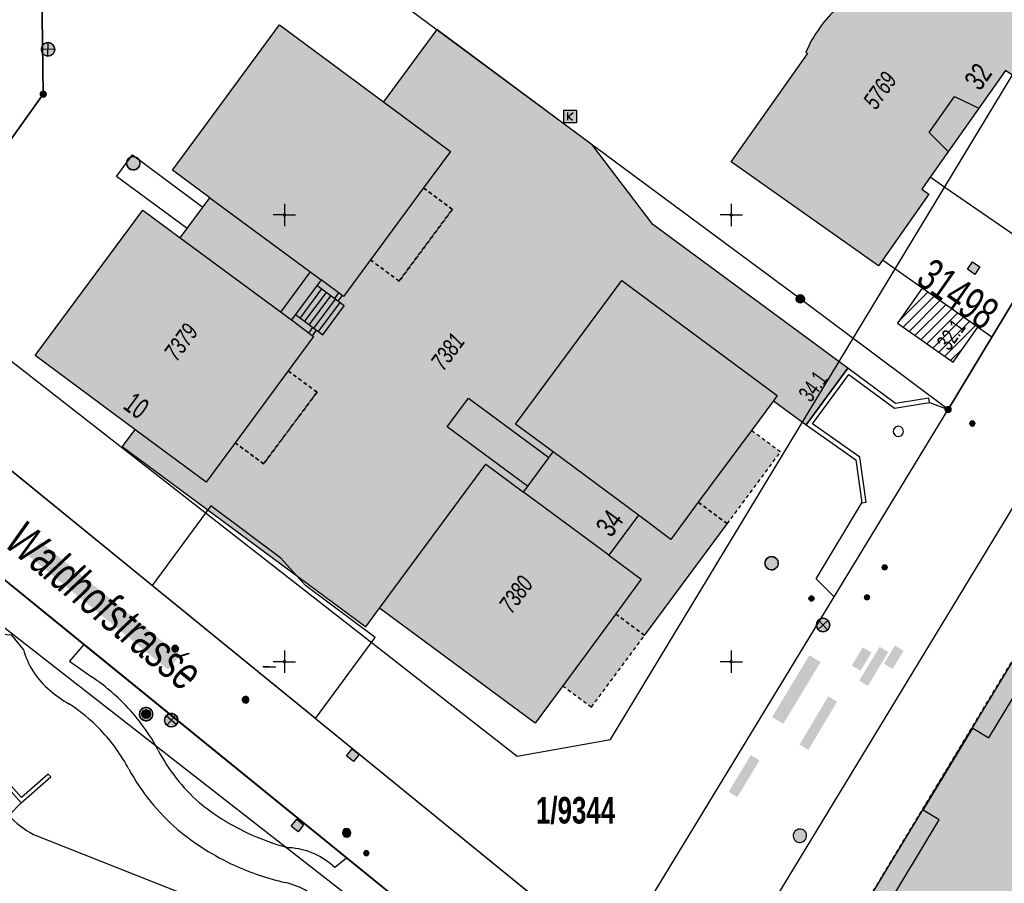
# Model space of a CAD drawing. Header units: metres. Extents: x 2695560 to 2696939, y 1260491 to 1262050.
# Tile 831 of 1005: x 2696061 to 2696116, y 1261512 to 1261561. Entities that reach past the tile are written whole.
import ezdxf

# ---------------------------------------------------------------- set-up
doc = ezdxf.new("R2010")
doc.units = ezdxf.units.M
doc.linetypes.add('AUSGEZOGEN', pattern=[0])
doc.linetypes.add('VERDECKT2_S2', pattern=[0.36, 0.2, -0.16])
for name, color, linetype in [('XR$1$AV_Flächen (EO)', 7, 'AUSGEZOGEN'), ('XR$1$AV_Gebäudeflächen (BB)', 7, 'AUSGEZOGEN'), ('XR$1$AV_Gebäudeflächen (EO)', 7, 'AUSGEZOGEN'), ('XR$1$AV_Gebäudeflächen ut.', 7, 'AUSGEZOGEN'), ('XR$1$AV_Grenzpunkte', 7, 'AUSGEZOGEN'), ('XR$1$AV_Grundstück-Nr.', 7, 'AUSGEZOGEN'), ('XR$1$AV_Haus-Nr.', 7, 'AUSGEZOGEN'), ('XR$1$AV_Koordinatennetzpunkte', 7, 'AUSGEZOGEN'), ('XR$1$AV_Linien (BB)', 7, 'AUSGEZOGEN'), ('XR$1$AV_Linien (EO)', 7, 'AUSGEZOGEN'), ('XR$1$AV_Proj. EO-Gebäude', 7, 'AUSGEZOGEN'), ('XR$1$AV_Proj. Gebäude-ID', 7, 'AUSGEZOGEN'), ('XR$1$AV_Proj. Haus-Nr.', 7, 'AUSGEZOGEN'), ('XR$1$AV_Strassennamen', 7, 'AUSGEZOGEN'), ('XR$1$AV_Versicherung-Nr.', 7, 'AUSGEZOGEN'), ('XR$1$AW_LK_Einlaufschacht alt', 24, 'AUSGEZOGEN'), ('XR$1$AW_LK_Schachtdeckel', 24, 'AUSGEZOGEN'), ('XR$1$EW_LK_Knoten', 1, 'AUSGEZOGEN'), ('XR$1$FM_LK_SW_TRASSEKNOTEN', 94, 'AUSGEZOGEN'), ('XR$1$Liegenschaftsgrenzen', 7, 'AUSGEZOGEN'), ('XR$1$PFAV', 255, 'AUSGEZOGEN'), ('XR$1$PFAW', 255, 'AUSGEZOGEN'), ('XR$1$PFEW', 255, 'AUSGEZOGEN'), ('XR$1$PFWA', 255, 'AUSGEZOGEN'), ('XR$1$PFWFM', 255, 'AUSGEZOGEN'), ('XR$1$RAEW', 8, 'AUSGEZOGEN'), ('XR$1$RP_Abstandslinie', 7, 'AUSGEZOGEN'), ('XR$1$TV_LK_KNOTEN', 92, 'AUSGEZOGEN'), ('XR$1$WA_LK_Absperrarmatur', 171, 'AUSGEZOGEN'), ('XR$1$WA_LK_Hydrant', 171, 'AUSGEZOGEN'), ('XR$1$WA_LK_Rohrleitungsteil', 171, 'AUSGEZOGEN')]:
    doc.layers.add(name, color=color, linetype=linetype)
doc.styles.add('ARIAL', font='arial.ttf')

# ---------------------------------------------------------------- blocks, each defined once
blk = doc.blocks.new('COMPLEXOBJECT_316')
at = {"layer": 'XR$1$AV_Linien (BB)', "color": 7, "linetype": 'AUSGEZOGEN', "transparency": 33554687}
blk.add_line((6077.808, 11513.481), (6078.477, 11514.03), dxfattribs=at)
blk.add_lwpolyline([(6063.769, 11525.969), (6062.968, 11525.022), (6064.238, 11524.128)], dxfattribs=at)
for centre, radius, start, end in [((6057.973, 11514.75), 11.278, 43.7505, 56.2561), ((6057.956, 11514.728), 11.306, 28.0116, 43.7686), ((6076.894, 11524.715), 10.104, 207.571, 228.6547), ((6078.425, 11527.139), 12.944, 230.6555, 244.7804), ((6078.438, 11527.127), 12.938, 244.704, 255.6511), ((6075.031, 11510.583), 4.014, 65.238, 87.1272), ((6075.026, 11510.577), 4.022, 46.2313, 65.2144)]:
    blk.add_arc(centre, radius, start, end, dxfattribs=at)
blk = doc.blocks.new('COMPLEXOBJECT_325')
at = {"layer": 'XR$1$AV_Linien (BB)', "color": 7, "linetype": 'AUSGEZOGEN', "transparency": 33554687}
blk.add_line((6116.89, 11535.51), (6099.99, 11507.66), dxfattribs=at)
blk.add_arc((6104.346, 11505.105), 5.05, 149.608, 228.048, dxfattribs=at)
blk = doc.blocks.new('COMPLEXOBJECT_326')
at = {"layer": 'XR$1$AV_Linien (BB)', "color": 7, "linetype": 'AUSGEZOGEN', "transparency": 33554687}
blk.add_line((6095.77, 11512.2), (6105.762, 11528.625), dxfattribs=at)
blk.add_arc((6092.352, 11514.277), 4, 231.6487, 328.7217, dxfattribs=at)
blk = doc.blocks.new('COMPLEXOBJECT_327')
at = {"layer": 'XR$1$AV_Linien (BB)', "color": 7, "linetype": 'AUSGEZOGEN', "transparency": 33554687}
for points in [[(6105.958, 11561.629), (6106.064, 11561.554), (6110.361, 11567.64), (6118.589, 11561.811), (6118.196, 11561.254)], [(6108.465, 11547.47), (6108.238, 11547.149), (6100, 11552.964), (6104.276, 11559.021), (6104.17, 11559.096)]]:
    blk.add_lwpolyline(points, dxfattribs=at)
for centre, radius, start, end in [((6111.538, 11555.797), 8.072, 133.7359, 144.806), ((6111.504, 11555.808), 8.037, 144.7302, 155.8531)]:
    blk.add_arc(centre, radius, start, end, dxfattribs=at)
blk = doc.blocks.new('COMPLEXOBJECT_376')
at = {"layer": 'XR$1$AV_Linien (BB)', "color": 7, "linetype": 'AUSGEZOGEN', "transparency": 33554687}
blk.add_line((6068.192, 11508.012), (6059.682, 11511.521), dxfattribs=at)
for points in [[(6060.394, 11525.68), (6059.749, 11526.488), (6043.616, 11527.576), (6039.922, 11524.365), (6040.861, 11523.333)], [(6056.872, 11513.334), (6050.652, 11520.387), (6054.349, 11523.783), (6060.262, 11517.111), (6059.568, 11516.401)], [(6060.95, 11515.337), (6074.054, 11510.147), (6076.279, 11512.148)], [(6053.568, 11497.638), (6059.602, 11497.249), (6068.577, 11505.28)]]:
    blk.add_lwpolyline(points, dxfattribs=at)
for centre, radius, start, end in [((6064.659, 11526.829), 4.417, 195.0753, 211.9711), ((6064.628, 11526.803), 4.377, 211.9043, 231.2658), ((6065.962, 11527.991), 6.146, 228.4894, 240.3513), ((6057.701, 11514.488), 9.689, 43.5461, 57.3954), ((6057.711, 11514.478), 9.688, 27.7267, 43.627), ((6077.082, 11524.904), 12.31, 208.7309, 229.0341), ((6063.141, 11519.613), 4.804, 221.9491, 242.8656), ((6078.17, 11526.646), 14.343, 230.3149, 245.3109), ((6078.185, 11526.682), 14.382, 245.315, 257.3837), ((6062.11, 11518.374), 7.269, 223.8945, 234.9913), ((6062.147, 11518.434), 7.339, 235.0282, 250.3777), ((6073.847, 11507.908), 4.888, 60.1676, 75.8302), ((6066.741, 11506.415), 2.158, 5.7813, 47.7467), ((6066.74, 11506.414), 2.159, 328.3008, 5.7905)]:
    blk.add_arc(centre, radius, start, end, dxfattribs=at)
blk = doc.blocks.new('COMPLEXOBJECT_1261')
at = {"layer": 'XR$1$Liegenschaftsgrenzen', "color": 7, "linetype": 'AUSGEZOGEN', "transparency": 33554687}
blk.add_line((6116.89, 11535.51), (6099.99, 11507.66), dxfattribs=at)
blk.add_arc((6104.346, 11505.105), 5.05, 149.608, 228.048, dxfattribs=at)
blk = doc.blocks.new('COMPLEXOBJECT_1262')
at = {"layer": 'XR$1$Liegenschaftsgrenzen', "color": 7, "linetype": 'AUSGEZOGEN', "transparency": 33554687}
blk.add_line((6095.77, 11512.2), (6112.14, 11539.11), dxfattribs=at)
blk.add_arc((6092.352, 11514.277), 4, 231.6487, 328.7217, dxfattribs=at)
blk = doc.blocks.new('BAV15')
at = {"layer": 'XR$1$PFAV', "transparency": 33554687}
blk.add_hatch(color=7, dxfattribs=at).paths.add_polyline_path([(0.5, 0), (0.49, 0.1), (0.46, 0.2), (0.41, 0.29), (0.34, 0.36), (0.26, 0.42), (0.17, 0.47), (0.08, 0.49), (-0.03, 0.5), (-0.13, 0.48), (-0.22, 0.45), (-0.31, 0.4), (-0.38, 0.33), (-0.44, 0.24), (-0.48, 0.15), (-0.5, 0.05), (-0.5, -0.05), (-0.48, -0.15), (-0.44, -0.24), (-0.38, -0.33), (-0.31, -0.4), (-0.22, -0.45), (-0.13, -0.48), (-0.03, -0.5), (0.08, -0.49), (0.17, -0.47), (0.26, -0.42), (0.34, -0.36), (0.41, -0.29), (0.46, -0.2), (0.49, -0.1)])
at = {"color": 7, "transparency": 33554687}
for start, end in [(90, 270), (270, 90)]:
    blk.add_arc((0, 0), 0.5, start, end, dxfattribs=at)
at = {"layer": 'XR$1$PFAV', "transparency": 33554687}
blk.add_circle((0, 0), 0.5, dxfattribs=at)
blk = doc.blocks.new('BAV2041')
at = {"color": 7, "transparency": 33554687}
for p, q in [((0, 0.5), (0, 0.05)), ((-0.05, 0), (-0.5, 0)), ((0.05, 0), (0.5, 0)), ((0, -0.05), (0, -0.5))]:
    blk.add_line(p, q, dxfattribs=at)
blk.add_circle((0, 0), 0.05, dxfattribs=at)
for start, end in [(90, 270), (270, 90)]:
    blk.add_arc((0, 0), 0.05, start, end, dxfattribs=at)
blk = doc.blocks.new('COMPLEXOBJECT_1448')
at = {"layer": 'XR$1$RP_Abstandslinie', "color": 7, "linetype": 'AUSGEZOGEN', "transparency": 33554687}
blk.add_lwpolyline([(6055.28, 11545.26), (6088.03, 11519.72), (6093.24, 11520.65), (6115.19, 11556.9), (6139, 11596.26), (6160.24, 11631.33), (6176.29, 11657.85), (6191.31, 11682.66), (6188.98, 11688.6)], dxfattribs=at)
blk = doc.blocks.new('COMPLEXOBJECT_1459')
at = {"layer": 'XR$1$RP_Abstandslinie', "color": 7, "linetype": 'AUSGEZOGEN', "transparency": 33554687}
blk.add_lwpolyline([(5994.07, 11419.64), (6020.54, 11445.1), (6052.97, 11476.3), (6081.91, 11504.13), (6081.75, 11509.4), (6047.9, 11535.8)], dxfattribs=at)
blk = doc.blocks.new('BAW2089')
at = {"layer": 'XR$1$PFAW', "transparency": 33554687}
blk.add_hatch(color=7, dxfattribs=at).paths.add_polyline_path([(-0.5, 0.5), (-0.5, -0.5), (0.5, -0.5), (0.5, 0.5)])
at = {"transparency": 33554687}
blk.add_lwpolyline([(-0.5, 0.5), (0.5, 0.5), (0.5, -0.5), (-0.5, -0.5), (-0.5, 0.5)], close=True, dxfattribs=at)
at = {"layer": 'XR$1$PFAW', "transparency": 33554687}
blk.add_lwpolyline([(-0.5, 0.5), (0.5, 0.5), (0.5, -0.5), (-0.5, -0.5), (-0.5, 0.5)], close=True, dxfattribs=at)
blk = doc.blocks.new('BAW2082')
at = {"layer": 'XR$1$PFAW', "transparency": 33554687}
blk.add_hatch(color=7, dxfattribs=at).paths.add_polyline_path([(0.509, -0.003), (0.499, 0.098), (0.469, 0.194), (0.42, 0.283), (0.354, 0.359), (0.274, 0.421), (0.183, 0.466), (0.085, 0.491), (-0.016, 0.496), (-0.116, 0.481), (-0.211, 0.446), (-0.297, 0.392), (-0.37, 0.323), (-0.428, 0.24), (-0.468, 0.147), (-0.488, 0.047), (-0.488, -0.054), (-0.468, -0.153), (-0.428, -0.246), (-0.37, -0.329), (-0.297, -0.398), (-0.211, -0.452), (-0.116, -0.487), (-0.016, -0.502), (0.085, -0.497), (0.183, -0.472), (0.274, -0.427), (0.354, -0.366), (0.42, -0.289), (0.469, -0.2), (0.499, -0.104)])
at = {"transparency": 33554687}
for start, end in [(91.19481, 268.80519), (268.80519, 91.19481)]:
    blk.add_arc((0.01, 0), 0.5, start, end, dxfattribs=at)
at = {"layer": 'XR$1$PFAW', "transparency": 33554687}
blk.add_circle((0.009, -0.003), 0.5, dxfattribs=at)
blk = doc.blocks.new('BWA2013')
at = {"true_color": 0x000000, "transparency": 33554687}
blk.add_hatch(color=18, dxfattribs=at).paths.add_polyline_path([(-0.291, -0.409), (0.352, 0.357), (0.291, 0.409), (-0.352, -0.357)])
at = {"transparency": 33554687}
blk.add_lwpolyline([(-0.291, -0.409), (-0.352, -0.357), (0.291, 0.409), (0.352, 0.357), (-0.291, -0.409)], close=True, dxfattribs=at)
blk = doc.blocks.new('BWA2009')
at = {"true_color": 0x000000, "transparency": 33554687}
blk.add_hatch(color=18, dxfattribs=at).paths.add_polyline_path([(0.333, 0), (0.327, 0.067), (0.306, 0.131), (0.274, 0.19), (0.23, 0.242), (0.176, 0.283), (0.116, 0.313), (0.05, 0.329), (-0.017, 0.333), (-0.084, 0.323), (-0.147, 0.299), (-0.204, 0.264), (-0.253, 0.217), (-0.291, 0.162), (-0.318, 0.1), (-0.332, 0.034), (-0.332, -0.034), (-0.318, -0.1), (-0.291, -0.162), (-0.253, -0.217), (-0.204, -0.264), (-0.147, -0.299), (-0.084, -0.323), (-0.017, -0.333), (0.05, -0.329), (0.116, -0.313), (0.176, -0.283), (0.23, -0.242), (0.274, -0.19), (0.306, -0.131), (0.327, -0.067)])
at = {"layer": 'XR$1$PFWA', "transparency": 33554687}
blk.add_hatch(color=7, dxfattribs=at).paths.add_polyline_path([(0.5, 0), (0.49, 0.101), (0.459, 0.197), (0.41, 0.286), (0.344, 0.362), (0.264, 0.424), (0.174, 0.469), (0.076, 0.494), (-0.025, 0.499), (-0.125, 0.484), (-0.22, 0.449), (-0.306, 0.395), (-0.379, 0.326), (-0.437, 0.243), (-0.477, 0.15), (-0.497, 0.051), (-0.497, -0.051), (-0.477, -0.15), (-0.437, -0.243), (-0.379, -0.326), (-0.306, -0.395), (-0.22, -0.449), (-0.125, -0.484), (-0.025, -0.499), (0.076, -0.494), (0.174, -0.469), (0.264, -0.424), (0.344, -0.362), (0.41, -0.286), (0.459, -0.197), (0.49, -0.101)])
at = {"transparency": 33554687}
blk.add_circle((0, 0), 0.333, dxfattribs=at)
for start, end in [(90, 180), (180, 270), (0, 90), (270, 0)]:
    blk.add_arc((0, 0), 0.5, start, end, dxfattribs=at)
at = {"layer": 'XR$1$PFWA', "transparency": 33554687}
blk.add_circle((0, 0), 0.5, dxfattribs=at)
blk = doc.blocks.new('BWA957')
at = {"true_color": 0x000000, "transparency": 33554687}
blk.add_hatch(color=18, dxfattribs=at).paths.add_polyline_path([(0.5, 0), (0.49, 0.101), (0.459, 0.197), (0.41, 0.286), (0.344, 0.362), (0.264, 0.424), (0.174, 0.469), (0.076, 0.494), (-0.025, 0.499), (-0.125, 0.484), (-0.22, 0.449), (-0.306, 0.395), (-0.379, 0.326), (-0.437, 0.243), (-0.477, 0.15), (-0.497, 0.051), (-0.497, -0.051), (-0.477, -0.15), (-0.437, -0.243), (-0.379, -0.326), (-0.306, -0.395), (-0.22, -0.449), (-0.125, -0.484), (-0.025, -0.499), (0.076, -0.494), (0.174, -0.469), (0.264, -0.424), (0.344, -0.362), (0.41, -0.286), (0.459, -0.197), (0.49, -0.101)])
at = {"transparency": 33554687}
for start, end in [(90, 180), (180, 270), (0, 90), (270, 0)]:
    blk.add_arc((0, 0), 0.5, start, end, dxfattribs=at)
blk = doc.blocks.new('BWA965')
at = {"layer": 'XR$1$PFWA', "transparency": 33554687}
blk.add_hatch(color=7, dxfattribs=at).paths.add_polyline_path([(0, 0.5), (-0.05, 0.5), (-0.1, 0.49), (-0.15, 0.48), (-0.2, 0.46), (-0.24, 0.44), (-0.29, 0.41), (-0.33, 0.38), (-0.36, 0.34), (-0.4, 0.31), (-0.42, 0.26), (-0.45, 0.22), (-0.47, 0.17), (-0.48, 0.13), (-0.49, 0.08), (-0.5, 0.03), (-0.5, -0.03), (-0.49, -0.08), (-0.48, -0.13), (-0.47, -0.17), (-0.45, -0.22), (-0.42, -0.26), (-0.4, -0.31), (-0.36, -0.34), (-0.33, -0.38), (-0.29, -0.41), (-0.24, -0.44), (-0.2, -0.46), (-0.15, -0.48), (-0.1, -0.49), (-0.05, -0.5), (0, -0.5), (0.05, -0.5), (0.1, -0.49), (0.15, -0.48), (0.2, -0.46), (0.24, -0.44), (0.29, -0.41), (0.33, -0.38), (0.36, -0.34), (0.4, -0.31), (0.42, -0.26), (0.45, -0.22), (0.47, -0.17), (0.48, -0.13), (0.49, -0.08), (0.5, -0.03), (0.5, 0.03), (0.49, 0.08), (0.48, 0.13), (0.47, 0.17), (0.45, 0.22), (0.42, 0.26), (0.4, 0.31), (0.36, 0.34), (0.33, 0.38), (0.29, 0.41), (0.24, 0.44), (0.2, 0.46), (0.15, 0.48), (0.1, 0.49), (0.05, 0.5)])
at = {"transparency": 33554687}
blk.add_line((0, 0.5), (0, -0.5), dxfattribs=at)
for start, end in [(90, 270), (270, 90)]:
    blk.add_arc((0, 0), 0.5, start, end, dxfattribs=at)
blk = doc.blocks.new('BEWLP2549_S')
at = {"layer": 'XR$1$PFEW', "transparency": 33554687}
blk.add_hatch(color=7, dxfattribs=at).paths.add_polyline_path([(0.5, 0), (0.49, 0.101), (0.459, 0.197), (0.41, 0.286), (0.344, 0.362), (0.264, 0.424), (0.174, 0.469), (0.076, 0.494), (-0.025, 0.499), (-0.125, 0.484), (-0.22, 0.449), (-0.306, 0.395), (-0.379, 0.326), (-0.437, 0.243), (-0.477, 0.15), (-0.497, 0.051), (-0.497, -0.051), (-0.477, -0.15), (-0.437, -0.243), (-0.379, -0.326), (-0.306, -0.395), (-0.22, -0.449), (-0.125, -0.484), (-0.025, -0.499), (0.076, -0.494), (0.174, -0.469), (0.264, -0.424), (0.344, -0.362), (0.41, -0.286), (0.459, -0.197), (0.49, -0.101)])
at = {"color": 1, "transparency": 33554687}
for p, q in [((0.354, -0.354), (-0.354, 0.354)), ((-0.354, -0.354), (0.354, 0.354))]:
    blk.add_line(p, q, dxfattribs=at)
for start, end in [(91.38095, 268.61905), (268.61905, 91.38095)]:
    blk.add_arc((0, 0), 0.5, start, end, dxfattribs=at)
at = {"layer": 'XR$1$PFEW', "transparency": 33554687}
blk.add_circle((0, 0), 0.5, dxfattribs=at)
blk = doc.blocks.new('BEW957')
at = {"layer": 'XR$1$RAEW', "transparency": 33554687}
blk.add_hatch(color=1, dxfattribs=at).paths.add_polyline_path([(-0.5, 0), (-0.5, -0.05), (-0.49, -0.1), (-0.48, -0.15), (-0.46, -0.2), (-0.44, -0.24), (-0.41, -0.29), (-0.38, -0.33), (-0.34, -0.36), (-0.31, -0.4), (-0.26, -0.42), (-0.22, -0.45), (-0.17, -0.47), (-0.13, -0.48), (-0.08, -0.49), (-0.03, -0.5), (0.03, -0.5), (0.08, -0.49), (0.13, -0.48), (0.17, -0.47), (0.22, -0.45), (0.26, -0.42), (0.31, -0.4), (0.34, -0.36), (0.38, -0.33), (0.41, -0.29), (0.44, -0.24), (0.46, -0.2), (0.48, -0.15), (0.49, -0.1), (0.5, -0.05), (0.5, 0), (0.5, 0.05), (0.49, 0.1), (0.48, 0.15), (0.46, 0.2), (0.44, 0.24), (0.41, 0.29), (0.38, 0.33), (0.34, 0.36), (0.31, 0.4), (0.26, 0.42), (0.22, 0.45), (0.17, 0.47), (0.13, 0.48), (0.08, 0.49), (0.03, 0.5), (-0.03, 0.5), (-0.08, 0.49), (-0.13, 0.48), (-0.17, 0.47), (-0.22, 0.45), (-0.26, 0.42), (-0.31, 0.4), (-0.34, 0.36), (-0.38, 0.33), (-0.41, 0.29), (-0.44, 0.24), (-0.46, 0.2), (-0.48, 0.15), (-0.49, 0.1), (-0.5, 0.05)])
at = {"color": 1, "transparency": 33554687}
for start, end in [(90, 180), (180, 270), (0, 90), (270, 0)]:
    blk.add_arc((0, 0), 0.5, start, end, dxfattribs=at)
at = {"layer": 'XR$1$RAEW', "color": 1, "transparency": 33554687}
blk.add_circle((0, 0), 0.5, dxfattribs=at)
blk = doc.blocks.new('BWFM16')
at = {"color": 94, "transparency": 33554687}
for start, end in [(91.19481, 268.80519), (268.80519, 91.19481)]:
    blk.add_arc((0.01, 0), 0.5, start, end, dxfattribs=at)
blk = doc.blocks.new('BTV1')
at = {"layer": 'XR$1$PFWFM', "transparency": 33554687}
blk.add_hatch(color=7, dxfattribs=at).paths.add_polyline_path([(-0.5, 0.5), (-0.5, -0.5), (0.5, -0.5), (0.5, 0.5)])
at = {"color": 92, "transparency": 33554687}
for p, q in [((-0.219, 0.321), (-0.219, -0.298)), ((-0.208, -0.05), (0.23, 0.31)), ((-0.159, 0.001), (0.192, -0.283))]:
    blk.add_line(p, q, dxfattribs=at)
blk.add_polyline3d([(-0.5, 0.5, 0.993), (0.5, 0.5, 0.993), (0.5, -0.5, 0.993), (-0.5, -0.5, 0.993)], close=True, dxfattribs=at)

msp = doc.modelspace()

# ---------------------------------------------------------------- hatches: boundary and pattern name
at = {"transparency": 33554687}
for points in [[(2696068.06, 1261544.871), (2696067.25, 1261543.774), (2696071.718, 1261540.475), (2696072.528, 1261541.572)], [(2696062.314, 1261531.51), (2696061.665, 1261530.713), (2696069.456, 1261524.366), (2696070.105, 1261525.163)], [(2696107.719, 1261524.594), (2696108.207, 1261524.299), (2696108.825, 1261525.32), (2696108.337, 1261525.615)], [(2696108.137, 1261523.751), (2696108.621, 1261523.458), (2696109.765, 1261525.349), (2696109.281, 1261525.642)], [(2696109.517, 1261524.699), (2696109.999, 1261524.403), (2696110.619, 1261525.413), (2696110.137, 1261525.709)], [(2696103.262, 1261521.715), (2696103.888, 1261521.336), (2696105.976, 1261524.791), (2696105.35, 1261525.17)], [(2696104.796, 1261520.17), (2696105.291, 1261519.875), (2696106.9, 1261522.576), (2696106.405, 1261522.871)], [(2696100.827, 1261517.528), (2696101.315, 1261517.234), (2696102.557, 1261519.29), (2696102.069, 1261519.584)]]:
    msp.add_hatch(color=7, dxfattribs=at).paths.add_polyline_path(points)
at = {"layer": 'XR$1$AV_Gebäudeflächen (BB)', "true_color": 0xd2d2d2, "transparency": 33554687}
for points in [[(2696112.112, 1261551.923), (2696116.332, 1261557.899), (2696116.732, 1261557.616), (2696117.168, 1261558.234), (2696119.166, 1261561.064), (2696119.559, 1261561.621), (2696111.331, 1261567.45), (2696107.034, 1261561.364), (2696106.928, 1261561.439), (2696106.892, 1261561.404), (2696106.856, 1261561.369), (2696106.82, 1261561.334), (2696106.784, 1261561.298), (2696106.749, 1261561.262), (2696106.714, 1261561.226), (2696106.679, 1261561.19), (2696106.644, 1261561.154), (2696106.61, 1261561.117), (2696106.576, 1261561.08), (2696106.542, 1261561.043), (2696106.508, 1261561.006), (2696106.474, 1261560.968), (2696106.441, 1261560.931), (2696106.408, 1261560.893), (2696106.375, 1261560.854), (2696106.343, 1261560.816), (2696106.31, 1261560.778), (2696106.278, 1261560.739), (2696106.246, 1261560.7), (2696106.215, 1261560.661), (2696106.183, 1261560.621), (2696106.152, 1261560.582), (2696106.121, 1261560.542), (2696106.091, 1261560.502), (2696106.06, 1261560.462), (2696106.03, 1261560.422), (2696106, 1261560.382), (2696105.971, 1261560.341), (2696105.941, 1261560.3), (2696105.912, 1261560.259), (2696105.883, 1261560.218), (2696105.854, 1261560.176), (2696105.826, 1261560.135), (2696105.798, 1261560.093), (2696105.77, 1261560.051), (2696105.742, 1261560.009), (2696105.715, 1261559.967), (2696105.688, 1261559.925), (2696105.661, 1261559.882), (2696105.634, 1261559.839), (2696105.608, 1261559.796), (2696105.582, 1261559.753), (2696105.556, 1261559.71), (2696105.531, 1261559.667), (2696105.506, 1261559.623), (2696105.481, 1261559.579), (2696105.456, 1261559.536), (2696105.432, 1261559.491), (2696105.408, 1261559.447), (2696105.384, 1261559.403), (2696105.36, 1261559.359), (2696105.337, 1261559.314), (2696105.314, 1261559.269), (2696105.291, 1261559.224), (2696105.269, 1261559.179), (2696105.247, 1261559.134), (2696105.225, 1261559.089), (2696105.203, 1261559.043), (2696105.182, 1261558.998), (2696105.161, 1261558.952), (2696105.14, 1261558.906), (2696105.246, 1261558.831), (2696100.97, 1261552.774), (2696109.208, 1261546.959), (2696109.435, 1261547.28), (2696112.041, 1261550.972), (2696111.641, 1261551.254)], [(2696062.011, 1261541.934), (2696067.596, 1261537.809), (2696071.586, 1261534.863), (2696073.207, 1261537.058), (2696076.179, 1261541.082), (2696077.601, 1261543.008), (2696076.356, 1261543.932), (2696078.022, 1261546.177), (2696079.266, 1261545.253), (2696080.777, 1261547.296), (2696083.75, 1261551.318), (2696085.259, 1261553.359), (2696081.504, 1261556.139), (2696075.686, 1261560.445), (2696069.704, 1261552.321), (2696071.794, 1261550.774), (2696070.125, 1261548.521), (2696068.036, 1261550.068)], [(2696081.291, 1261527.809), (2696090.002, 1261521.375), (2696091.54, 1261523.459), (2696094.509, 1261527.484), (2696095.938, 1261529.419), (2696094.121, 1261530.764), (2696095.778, 1261533), (2696097.594, 1261531.655), (2696099.13, 1261533.729), (2696102.106, 1261537.747), (2696103.34, 1261539.413), (2696103.551, 1261539.698), (2696094.842, 1261546.139), (2696088.899, 1261538.101), (2696090.998, 1261536.549), (2696089.338, 1261534.304), (2696087.24, 1261535.856)], [(2696137.002, 1261480.306), (2696152.279, 1261500.593), (2696152.14, 1261500.697), (2696153.665, 1261502.722), (2696119.96, 1261528.103), (2696115.393, 1261520.549), (2696114.494, 1261521.092), (2696111.722, 1261516.502), (2696112.619, 1261515.96), (2696107.322, 1261507.198), (2696107.55, 1261507.017), (2696106.775, 1261506.14), (2696106.444, 1261505.765), (2696110.596, 1261502.003), (2696110.893, 1261502.341), (2696111.687, 1261503.241), (2696119.853, 1261495.842), (2696119.55, 1261495.508), (2696123.765, 1261492.304), (2696123.507, 1261491.965), (2696127.396, 1261489.009), (2696127.072, 1261488.582), (2696131.966, 1261484.893), (2696131.629, 1261484.39), (2696133.818, 1261482.726)]]:
    msp.add_hatch(color=254, dxfattribs=at).paths.add_polyline_path(points)
at = {"layer": 'XR$1$AV_Gebäudeflächen (EO)', "true_color": 0xebebeb, "transparency": 33554687}
for points in [[(2696082.387, 1261546.103), (2696085.367, 1261550.118), (2696083.75, 1261551.318), (2696080.777, 1261547.296)], [(2696074.802, 1261535.88), (2696077.79, 1261539.891), (2696076.179, 1261541.082), (2696073.207, 1261537.058)], [(2696100.751, 1261532.527), (2696103.727, 1261536.545), (2696102.106, 1261537.747), (2696099.13, 1261533.729)], [(2696119.96, 1261528.103), (2696153.665, 1261502.722), (2696152.14, 1261500.697), (2696152.279, 1261500.593), (2696153.873, 1261502.721), (2696153.903, 1261502.761), (2696139.971, 1261513.252), (2696140.531, 1261513.995), (2696119.603, 1261529.683), (2696105.86, 1261506.932), (2696106.775, 1261506.14), (2696107.55, 1261507.017), (2696107.322, 1261507.198), (2696112.619, 1261515.96), (2696111.722, 1261516.502), (2696114.494, 1261521.092), (2696115.393, 1261520.549)], [(2696093.151, 1261522.266), (2696096.127, 1261526.284), (2696094.509, 1261527.484), (2696091.54, 1261523.459)]]:
    msp.add_hatch(color=7, dxfattribs=at).paths.add_polyline_path(points)
at = {"layer": 'XR$1$AV_Gebäudeflächen ut.', "true_color": 0xf5f5f5, "transparency": 33554687}
for points in [[(2696094.842, 1261546.139), (2696103.551, 1261539.698), (2696103.34, 1261539.413), (2696105.168, 1261538.059), (2696107.498, 1261541.227), (2696096.588, 1261549.264), (2696093.212, 1261553.72), (2696084.492, 1261560.177), (2696081.504, 1261556.139), (2696085.259, 1261553.359), (2696083.75, 1261551.318), (2696085.367, 1261550.118), (2696082.387, 1261546.103), (2696080.777, 1261547.296), (2696079.266, 1261545.253), (2696078.022, 1261546.177), (2696076.356, 1261543.932), (2696077.601, 1261543.008), (2696076.179, 1261541.082), (2696077.79, 1261539.891), (2696074.802, 1261535.88), (2696073.207, 1261537.058), (2696071.586, 1261534.863), (2696067.596, 1261537.809), (2696066.883, 1261536.844), (2696080.518, 1261526.764), (2696081.291, 1261527.809), (2696087.24, 1261535.856), (2696089.338, 1261534.304), (2696090.998, 1261536.549), (2696088.899, 1261538.101)], [(2696096.127, 1261526.284), (2696100.751, 1261532.527), (2696099.13, 1261533.729), (2696097.594, 1261531.655), (2696095.778, 1261533), (2696094.121, 1261530.764), (2696095.938, 1261529.419), (2696094.509, 1261527.484)]]:
    msp.add_hatch(color=7, dxfattribs=at).paths.add_polyline_path(points)
at = {"layer": 'XR$1$AV_Proj. EO-Gebäude', "transparency": 33554687}
h = msp.add_hatch(dxfattribs=at)
h.set_pattern_fill('SCHRAFFUR_601', color=255, scale=0.2, style=0, pattern_type=2)
h.set_pattern_definition([(45, (2695855, 1261000), (-0.5656854, 0.5656854), []), (45, (2695854.71716, 1261000.28284), (-0.5656854, 0.5656854), [])])
h.paths.add_polyline_path([(2696110.277, 1261543.751), (2696113.385, 1261541.564), (2696114.766, 1261543.527), (2696111.658, 1261545.714)], flags=0)

# ---------------------------------------------------------------- linework, layer by layer
at = {"layer": 'XR$1$AV_Flächen (EO)', "color": 7, "linetype": 'AUSGEZOGEN', "transparency": 33554687}
for p, q in [((2696083.75, 1261551.318), (2696080.777, 1261547.296)), ((2696105.168, 1261538.059), (2696107.498, 1261541.227)), ((2696076.179, 1261541.082), (2696073.207, 1261537.058)), ((2696103.34, 1261539.413), (2696105.168, 1261538.059)), ((2696102.106, 1261537.747), (2696099.13, 1261533.729)), ((2696096.127, 1261526.284), (2696100.751, 1261532.527)), ((2696094.509, 1261527.484), (2696091.54, 1261523.459))]:
    msp.add_line(p, q, dxfattribs=at)
at = {"layer": 'XR$1$AV_Flächen (EO)', "color": 7, "linetype": 'VERDECKT2_S2', "transparency": 33554687}
for p, q in [((2696080.777, 1261547.296), (2696082.387, 1261546.103)), ((2696073.207, 1261537.058), (2696074.802, 1261535.88)), ((2696099.13, 1261533.729), (2696100.751, 1261532.527)), ((2696100.751, 1261532.527), (2696099.13, 1261533.729)), ((2696094.509, 1261527.484), (2696096.127, 1261526.284)), ((2696091.54, 1261523.459), (2696093.151, 1261522.266))]:
    msp.add_line(p, q, dxfattribs=at)
at = {"layer": 'XR$1$AV_Flächen (EO)', "color": 7, "linetype": 'AUSGEZOGEN', "transparency": 33554687}
for points in [[(2696107.498, 1261541.227), (2696096.588, 1261549.264), (2696093.212, 1261553.72), (2696084.492, 1261560.177), (2696081.504, 1261556.139)], [(2696081.504, 1261556.139), (2696085.259, 1261553.359), (2696083.75, 1261551.318)], [(2696080.777, 1261547.296), (2696079.266, 1261545.253), (2696078.022, 1261546.177), (2696076.356, 1261543.932), (2696077.601, 1261543.008), (2696076.179, 1261541.082)], [(2696081.291, 1261527.809), (2696087.24, 1261535.856), (2696089.338, 1261534.304), (2696090.998, 1261536.549), (2696088.899, 1261538.101), (2696094.842, 1261546.139)], [(2696094.842, 1261546.139), (2696103.551, 1261539.698), (2696103.34, 1261539.413)], [(2696067.596, 1261537.809), (2696066.883, 1261536.844), (2696080.518, 1261526.764), (2696081.291, 1261527.809)], [(2696073.207, 1261537.058), (2696071.586, 1261534.863), (2696067.596, 1261537.809)], [(2696099.13, 1261533.729), (2696097.594, 1261531.655), (2696095.778, 1261533), (2696094.121, 1261530.764), (2696095.938, 1261529.419), (2696094.509, 1261527.484)], [(2696106.775, 1261506.14), (2696107.55, 1261507.017), (2696107.322, 1261507.198), (2696112.619, 1261515.96), (2696111.722, 1261516.502), (2696114.494, 1261521.092), (2696115.393, 1261520.549), (2696119.96, 1261528.103)]]:
    msp.add_lwpolyline(points, dxfattribs=at)
at = {"layer": 'XR$1$AV_Flächen (EO)', "color": 7, "linetype": 'VERDECKT2_S2', "transparency": 33554687}
for points in [[(2696083.75, 1261551.318), (2696085.367, 1261550.118), (2696082.387, 1261546.103), (2696080.777, 1261547.296)], [(2696082.387, 1261546.103), (2696085.367, 1261550.118), (2696083.75, 1261551.318)], [(2696076.179, 1261541.082), (2696077.79, 1261539.891), (2696074.802, 1261535.88), (2696073.207, 1261537.058)], [(2696074.802, 1261535.88), (2696077.79, 1261539.891), (2696076.179, 1261541.082)], [(2696100.751, 1261532.527), (2696103.727, 1261536.545), (2696102.106, 1261537.747)], [(2696152.279, 1261500.593), (2696153.873, 1261502.721), (2696153.903, 1261502.761), (2696139.971, 1261513.252), (2696140.531, 1261513.995), (2696119.603, 1261529.683), (2696105.86, 1261506.932), (2696106.775, 1261506.14)], [(2696093.151, 1261522.266), (2696096.127, 1261526.284), (2696094.509, 1261527.484)]]:
    msp.add_lwpolyline(points, dxfattribs=at)
at = {"layer": 'XR$1$AV_Flächen (EO)', "color": 7, "linetype": 'AUSGEZOGEN', "transparency": 33554687}
for points in [[(2696105.168, 1261538.059), (2696107.945, 1261536.105), (2696108.274, 1261533.693), (2696108.522, 1261533.727), (2696108.178, 1261536.247), (2696105.513, 1261538.116), (2696107.551, 1261540.877), (2696110.111, 1261538.995), (2696112.077, 1261539.315), (2696112.037, 1261539.562), (2696110.174, 1261539.259), (2696107.498, 1261541.226), (2696105.168, 1261538.059)], [(2696061.25, 1261517.203), (2696055.334, 1261523.878), (2696050.941, 1261519.843), (2696051.074, 1261519.694), (2696055.319, 1261523.593), (2696061.232, 1261516.921), (2696062.884, 1261518.371), (2696062.752, 1261518.521), (2696061.25, 1261517.203)]]:
    msp.add_lwpolyline(points, close=True, dxfattribs=at)
at = {"layer": 'XR$1$AV_Linien (BB)', "color": 7, "linetype": 'AUSGEZOGEN', "transparency": 33554687}
for p, q in [((2696115.555, 1261542.971), (2696118.352, 1261547.605)), ((2696113.11, 1261538.92), (2696115.555, 1261542.971)), ((2696106.732, 1261528.435), (2696113.11, 1261538.92)), ((2696077.7, 1261521.638), (2696068.57, 1261529.065)), ((2696064.739, 1261525.779), (2696079.447, 1261513.84)), ((2696077.7, 1261521.638), (2696090.84, 1261510.95))]:
    msp.add_line(p, q, dxfattribs=at)
for points in [[(2696052.19, 1261542.16), (2696062.47, 1261556.56), (2696062.34, 1261566.74)], [(2696117.168, 1261558.234), (2696116.732, 1261557.616), (2696116.332, 1261557.899), (2696112.112, 1261551.923)], [(2696112.112, 1261551.923), (2696111.641, 1261551.254), (2696112.041, 1261550.972), (2696109.435, 1261547.28)], [(2696118.352, 1261547.605), (2696112.921, 1261551.352), (2696112.112, 1261551.923)], [(2696115.555, 1261542.971), (2696110.129, 1261546.79), (2696109.435, 1261547.28)], [(2696043.418, 1261542.366), (2696045.355, 1261540.966), (2696049.052, 1261538.309), (2696057.059, 1261532.012), (2696064.739, 1261525.779)], [(2696068.57, 1261529.065), (2696058.84, 1261536.98), (2696052.19, 1261542.16)], [(2696106.732, 1261528.435), (2696105.718, 1261529.453), (2696108.274, 1261533.693), (2696108.522, 1261533.727), (2696108.178, 1261536.247), (2696105.513, 1261538.116), (2696107.551, 1261540.877), (2696110.111, 1261538.995), (2696112.077, 1261539.315), (2696113.11, 1261538.92)], [(2696077.7, 1261521.638), (2696081.049, 1261526.161), (2696077.148, 1261529.082), (2696075.765, 1261530.609), (2696071.844, 1261533.526), (2696068.57, 1261529.065)], [(2696107.322, 1261507.198), (2696112.619, 1261515.96), (2696111.722, 1261516.502), (2696114.494, 1261521.092), (2696115.393, 1261520.549), (2696119.96, 1261528.103), (2696153.665, 1261502.722)], [(2696079.447, 1261513.84), (2696084.165, 1261510.011), (2696087.495, 1261507.284), (2696092.872, 1261502.631)]]:
    msp.add_lwpolyline(points, dxfattribs=at)
for points in [[(2696062.011, 1261541.934), (2696068.036, 1261550.068), (2696070.125, 1261548.521), (2696071.794, 1261550.774), (2696069.704, 1261552.321), (2696075.686, 1261560.445), (2696081.504, 1261556.139), (2696085.259, 1261553.359), (2696083.75, 1261551.318), (2696080.777, 1261547.296), (2696079.266, 1261545.253), (2696078.022, 1261546.177), (2696076.356, 1261543.932), (2696077.601, 1261543.008), (2696076.179, 1261541.082), (2696073.207, 1261537.058), (2696071.586, 1261534.863), (2696067.596, 1261537.809), (2696062.011, 1261541.934)], [(2696081.291, 1261527.809), (2696087.24, 1261535.856), (2696089.338, 1261534.304), (2696090.998, 1261536.549), (2696088.899, 1261538.101), (2696094.842, 1261546.139), (2696103.551, 1261539.698), (2696103.34, 1261539.413), (2696102.106, 1261537.747), (2696099.13, 1261533.729), (2696097.594, 1261531.655), (2696095.778, 1261533), (2696094.121, 1261530.764), (2696095.938, 1261529.419), (2696094.509, 1261527.484), (2696091.54, 1261523.459), (2696090.002, 1261521.375), (2696081.291, 1261527.809)]]:
    msp.add_lwpolyline(points, close=True, dxfattribs=at)
at = {"layer": 'XR$1$AV_Linien (EO)', "color": 7, "linetype": 'AUSGEZOGEN', "transparency": 33554687}
for p, q in [((2696071.794, 1261550.774), (2696078.022, 1261546.177)), ((2696070.125, 1261548.521), (2696076.356, 1261543.932)), ((2696075.762, 1261544.373), (2696077.43, 1261546.621)), ((2696078.039, 1261545.666), (2696076.841, 1261544.051)), ((2696078.294, 1261545.476), (2696077.097, 1261543.862)), ((2696078.55, 1261545.286), (2696077.352, 1261543.672)), ((2696078.806, 1261545.096), (2696077.608, 1261543.482)), ((2696079.001, 1261545.449), (2696078.763, 1261545.128)), ((2696079.202, 1261545.301), (2696078.964, 1261544.979)), ((2696079.061, 1261544.907), (2696077.864, 1261543.293)), ((2696077.333, 1261543.201), (2696077.565, 1261543.514)), ((2696077.534, 1261543.052), (2696077.766, 1261543.365)), ((2696095.778, 1261533), (2696090.998, 1261536.549)), ((2696094.121, 1261530.764), (2696089.338, 1261534.304))]:
    msp.add_line(p, q, dxfattribs=at)
for points in [[(2696113.122, 1261553.352), (2696112.043, 1261554.426), (2696113.462, 1261556.435), (2696114.835, 1261555.779)], [(2696070.52, 1261549.054), (2696066.56, 1261551.965), (2696067.469, 1261553.168), (2696071.407, 1261550.251)], [(2696076.585, 1261544.241), (2696078.119, 1261543.103), (2696079.317, 1261544.717), (2696077.783, 1261545.855)], [(2696089.576, 1261534.626), (2696085.073, 1261537.955), (2696086.262, 1261539.563), (2696090.765, 1261536.234)]]:
    msp.add_lwpolyline(points, dxfattribs=at)
at = {"layer": 'XR$1$AV_Proj. EO-Gebäude', "color": 8, "linetype": 'AUSGEZOGEN', "transparency": 33554687}
msp.add_lwpolyline([(2696110.277, 1261543.751), (2696113.385, 1261541.564), (2696114.766, 1261543.527), (2696111.658, 1261545.714), (2696110.277, 1261543.751)], close=True, dxfattribs=at)
at = {"layer": 'XR$1$Liegenschaftsgrenzen', "color": 7, "linetype": 'AUSGEZOGEN', "transparency": 33554687}
msp.add_line((2696126.45, 1261561.02), (2696113.11, 1261538.92), dxfattribs=at)
for points in [[(2696113.11, 1261538.92), (2696104.84, 1261545.11), (2696071.74, 1261569.62)], [(2696062.34, 1261566.74), (2696062.47, 1261556.56), (2696052.19, 1261542.16)], [(2696052.19, 1261542.16), (2696058.84, 1261536.98), (2696090.84, 1261510.95)], [(2696084.165, 1261510.011), (2696057.059, 1261532.012), (2696049.052, 1261538.309), (2696045.355, 1261540.966)]]:
    msp.add_lwpolyline(points, dxfattribs=at)
at = {"layer": 'XR$1$RP_Abstandslinie', "color": 7, "linetype": 'AUSGEZOGEN', "transparency": 33554687}
msp.add_lwpolyline([(2696145.29, 1261471.3), (2696105.89, 1261506.93), (2696124.49, 1261537.65), (2696143.73, 1261569.44)], dxfattribs=at)

# ---------------------------------------------------------------- block references
at = {"layer": 'XR$1$AV_Grenzpunkte', "color": 7, "linetype": 'AUSGEZOGEN', "lineweight": -3, "transparency": 33554687}
for p, xscale, yscale in [((2696062.47, 1261556.56), 0.3249999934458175, 0.3249999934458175), ((2696104.84, 1261545.11), 0.4549999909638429, 0.4549999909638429), ((2696113.11, 1261538.92), 0.3249999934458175, 0.3249999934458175)]:
    msp.add_blockref('BAV15', p, dxfattribs=dict(at, xscale=xscale, yscale=yscale))
at = {"layer": 'XR$1$AV_Koordinatennetzpunkte', "color": 7, "linetype": 'AUSGEZOGEN', "lineweight": -3, "transparency": 33554687, "xscale": 1.25, "yscale": 1.25}
for p in [(2696075.97, 1261549.81), (2696100.97, 1261549.81), (2696075.97, 1261524.81), (2696100.97, 1261524.81)]:
    msp.add_blockref('BAV2041', p, dxfattribs=at)
at = {"layer": 'XR$1$AV_Linien (BB)', "color": 7, "linetype": 'AUSGEZOGEN', "lineweight": -3, "transparency": 33554687}
for name in ['COMPLEXOBJECT_327', 'COMPLEXOBJECT_325', 'COMPLEXOBJECT_326', 'COMPLEXOBJECT_376', 'COMPLEXOBJECT_316']:
    msp.add_blockref(name, (2690000.97, 1249999.81), dxfattribs=at)
at = {"layer": 'XR$1$AW_LK_Einlaufschacht alt', "color": 24, "linetype": 'AUSGEZOGEN', "lineweight": -3, "transparency": 33554687}
for p, xscale, yscale, rotation in [((2696114.539, 1261546.832), 0.5000000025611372, 0.5000000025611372, 325.23189309), ((2696079.797, 1261519.573), 0.5000000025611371, 0.5000000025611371, 140.873870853), ((2696076.69, 1261515.65), 0.5000000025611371, 0.5000000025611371, 140.873870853)]:
    msp.add_blockref('BAW2089', p, dxfattribs=dict(at, xscale=xscale, yscale=yscale, rotation=rotation))
at = {"layer": 'XR$1$AW_LK_Schachtdeckel', "color": 24, "linetype": 'AUSGEZOGEN', "lineweight": -3, "transparency": 33554687, "xscale": 0.7499999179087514, "yscale": 0.7499999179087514}
for p in [(2696067.501, 1261552.702), (2696103.225, 1261530.322)]:
    msp.add_blockref('BAW2082', p, dxfattribs=at)
at = {"layer": 'XR$1$EW_LK_Knoten', "color": 1, "linetype": 'AUSGEZOGEN', "lineweight": -3, "transparency": 33554687}
for p, xscale, yscale, rotation in [((2696062.738, 1261559.074), 0.749999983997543, 0.7499999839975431, 44.13239999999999), ((2696106.111, 1261526.864), 0.7499999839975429, 0.749999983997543, 358.0488), ((2696069.633, 1261521.535), 0.7499999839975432, 0.7499999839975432, 3.573899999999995)]:
    msp.add_blockref('BEWLP2549_S', p, dxfattribs=dict(at, xscale=xscale, yscale=yscale, rotation=rotation))
at = {"layer": 'XR$1$EW_LK_Knoten', "color": 1, "linetype": 'AUSGEZOGEN', "lineweight": -3, "transparency": 33554687, "xscale": 0.2749999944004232, "yscale": 0.2749999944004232}
for p in [(2696114.467, 1261538.135), (2696109.561, 1261530.086), (2696108.571, 1261528.411), (2696105.461, 1261528.344), (2696080.551, 1261514.097)]:
    msp.add_blockref('BEW957', p, dxfattribs=at)
at = {"layer": 'XR$1$FM_LK_SW_TRASSEKNOTEN', "color": 94, "linetype": 'AUSGEZOGEN', "lineweight": -3, "transparency": 33554687, "xscale": 0.5706289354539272, "yscale": 0.5706289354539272}
msp.add_blockref('BWFM16', (2696110.321, 1261537.698), dxfattribs=at)
at = {"layer": 'XR$1$Liegenschaftsgrenzen', "color": 7, "linetype": 'AUSGEZOGEN', "lineweight": -3, "transparency": 33554687}
for name in ['COMPLEXOBJECT_1262', 'COMPLEXOBJECT_1261']:
    msp.add_blockref(name, (2690000.97, 1249999.81), dxfattribs=at)
at = {"layer": 'XR$1$RP_Abstandslinie', "color": 7, "linetype": 'AUSGEZOGEN', "lineweight": -3, "transparency": 33554687}
for name in ['COMPLEXOBJECT_1448', 'COMPLEXOBJECT_1459']:
    msp.add_blockref(name, (2690000.97, 1249999.81), dxfattribs=at)
at = {"layer": 'XR$1$TV_LK_KNOTEN', "color": 92, "linetype": 'AUSGEZOGEN', "lineweight": -3, "transparency": 33554687, "xscale": 0.7000000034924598, "yscale": 0.7000000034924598}
msp.add_blockref('BTV1', (2696091.958, 1261555.317), dxfattribs=at)
at = {"layer": 'XR$1$WA_LK_Absperrarmatur', "color": 171, "linetype": 'AUSGEZOGEN', "lineweight": -3, "transparency": 33554687}
for p, xscale, yscale, rotation in [((2696069.85, 1261525.54), 0.3749999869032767, 0.3749999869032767, 140.281250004), ((2696073.793, 1261522.682), 0.3749999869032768, 0.3749999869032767, 54.036865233), ((2696079.449, 1261515.234), 0.475528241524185, 0.475528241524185, 225.9445190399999)]:
    msp.add_blockref('BWA965', p, dxfattribs=dict(at, xscale=xscale, yscale=yscale, rotation=rotation))
at = {"layer": 'XR$1$WA_LK_Hydrant', "color": 171, "linetype": 'AUSGEZOGEN', "lineweight": -3, "transparency": 33554687, "yscale": 0.7499999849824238}
for name, p, xscale, rotation in [('BWA2009', (2696068.227, 1261521.876), 0.749999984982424, 230.616653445), ('BWA957', (2696104.82, 1261515.07), 0.7499999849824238, 329.688476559)]:
    msp.add_blockref(name, p, dxfattribs=dict(at, xscale=xscale, rotation=rotation))
at = {"layer": 'XR$1$WA_LK_Rohrleitungsteil', "color": 171, "linetype": 'AUSGEZOGEN', "lineweight": -3, "transparency": 33554687}
for p, xscale, yscale, rotation in [((2696070.293, 1261525.172), 0.649999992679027, 0.649999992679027, 147.475051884), ((2696075.126, 1261524.52), 0.6499999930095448, 0.6499999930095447, 126.852157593)]:
    msp.add_blockref('BWA2013', p, dxfattribs=dict(at, xscale=xscale, yscale=yscale, rotation=rotation))

# ---------------------------------------------------------------- texts
at = {"layer": 'XR$1$AV_Grundstück-Nr.', "color": 7, "transparency": 33554687, "insert": (2696092.263, 1261516.476), "char_height": 1.48491, "width": 4.98214, "attachment_point": 5, "style": 'ARIAL'}
msp.add_mtext('\\A1;{\\fArial|i0|b1;\\H1.484908;\\W0.700000;\\C7;1/9344}\\P', dxfattribs=at)
at = {"layer": 'XR$1$AV_Haus-Nr.', "color": 7, "transparency": 33554687, "attachment_point": 8, "style": 'ARIAL'}
for s, insert, char_height, width, rotation in [('\\W0.70;32', (2696115.273, 1261557.206), 1.1621, 1.68109, 54.7785), ('\\W0.66;34.1', (2696105.93, 1261539.939), 0.92968, 2.03566, 53.6625), ('\\W0.64;10', (2696067.332, 1261538.657), 1.1621, 1.59081, 323.5545), ('\\W0.70;34', (2696094.639, 1261532.208), 1.1621, 1.68109, 53.4726)]:
    msp.add_mtext(s, dxfattribs=dict(at, insert=insert, char_height=char_height, width=width, rotation=rotation))
at = {"layer": 'XR$1$AV_Proj. Gebäude-ID', "color": 8, "transparency": 33554687, "insert": (2696113.663, 1261545.381), "char_height": 1.78244, "width": 5.42343, "attachment_point": 5, "rotation": 324.8667, "style": 'ARIAL'}
msp.add_mtext('\\W0.68;31498', dxfattribs=at)
at = {"layer": 'XR$1$AV_Proj. Haus-Nr.', "color": 8, "transparency": 33554687, "insert": (2696113.667, 1261542.833), "char_height": 0.92968, "width": 2.03566, "attachment_point": 8, "rotation": 54.8667, "style": 'ARIAL'}
msp.add_mtext('\\W0.66;32.1', dxfattribs=at)
at = {"layer": 'XR$1$AV_Strassennamen', "color": 7, "transparency": 33554687, "insert": (2696065.879, 1261527.93), "char_height": 1.93684, "width": 13.78613, "attachment_point": 5, "rotation": 320.8302, "style": 'ARIAL'}
msp.add_mtext('\\A1;{\\fArial|i1|b0;\\H1.936838;\\W0.700000;\\C7;Waldhofstrasse}\\P', dxfattribs=at)
at = {"layer": 'XR$1$AV_Versicherung-Nr.', "color": 7, "transparency": 33554687, "char_height": 0.96842, "attachment_point": 5, "style": 'ARIAL'}
for s, insert, width, rotation in [('\\A1;{\\fArial|i1|b0;\\H0.968418;\\W0.700000;\\C7;5769}\\P', (2696109.294, 1261556.775), 2.46457, 54.7785), ('\\A1;{\\fArial|i1|b0;\\H0.968418;\\W0.700000;\\C7;7379}\\P', (2696070.181, 1261542.692), 2.46457, 53.5572), ('\\A1;{\\fArial|i1|b0;\\H0.968418;\\W0.700000;\\C7;7381}\\P', (2696085.11, 1261542.164), 2.45636, 53.5257), ('\\A1;{\\fArial|i1|b0;\\H0.968418;\\W0.700000;\\C7;7380}\\P', (2696088.927, 1261528.575), 2.46457, 53.5779)]:
    msp.add_mtext(s, dxfattribs=dict(at, insert=insert, width=width, rotation=rotation))

doc.saveas('drawing.dxf')
